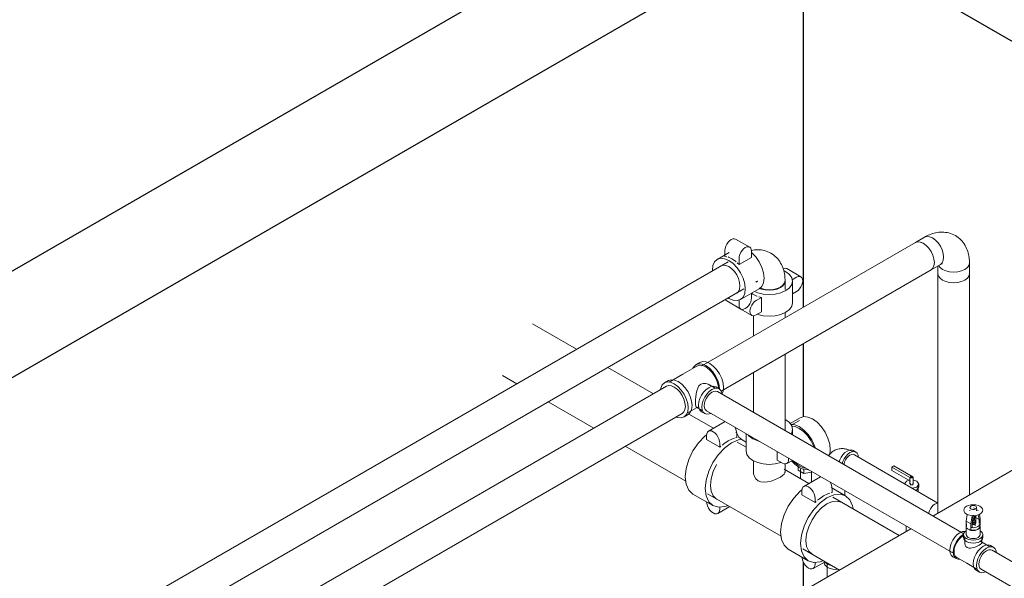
# Model space of a CAD drawing. Header units: centimetres. Extents: x -1589 to 108054, y -205274 to 31709.
# Tile 263 of 281: x 25207 to 25395, y 27692 to 27799. Entities that reach past the tile are written whole.
import ezdxf

# ---------------------------------------------------------------- set-up
doc = ezdxf.new("R2010")
doc.units = ezdxf.units.CM
doc.header["$LTSCALE"] = 0.01
doc.header["$MEASUREMENT"] = 0
for name, color, linetype, lineweight in [('A-GENM', 7, 'Continuous', 18), ('A-WALL', 7, 'Continuous', 25), ('F-SPRN', 7, 'Continuous', 18), ('P-PIPE', 7, 'Continuous', 9)]:
    doc.layers.add(name, color=color, linetype=linetype, lineweight=lineweight)

msp = doc.modelspace()

# ---------------------------------------------------------------- linework, layer by layer
at = {"layer": 'A-GENM', "color": 142, "true_color": 0x0080c0}
for p, q in [((25390.16368, 27705.43758), (25389.26566, 27705.95605)), ((25387.88367, 27703.38707), (25388.08083, 27704.69611)), ((25388.59571, 27705.5039), (25388.59571, 27705.38225)), ((25389.01595, 27704.42394), (25388.78169, 27702.86859)), ((25389.01595, 27704.42394), (25388.93166, 27704.4726)), ((25389.0062, 27702.97374), (25389.22852, 27704.44987)), ((25389.56605, 27704.18163), (25390.35324, 27703.72714)), ((25389.70696, 27703.43), (25389.70696, 27704.20771)), ((25389.86571, 27705.38225), (25389.86571, 27705.5039)), ((25390.19291, 27704.61297), (25390.35324, 27703.72714)), ((25390.57774, 27703.88107), (25390.42655, 27704.71647)), ((25390.57774, 27702.67449), (25390.57774, 27703.88107)), ((25387.88367, 27702.15601), (25387.88367, 27703.38707)), ((25387.88367, 27703.38707), (25388.78169, 27702.86859)), ((25387.88367, 27702.15601), (25388.78169, 27701.63754)), ((25387.96071, 27702.88456), (25387.96071, 27702.39305)), ((25388.33268, 27701.87457), (25388.1971, 27701.96708)), ((25388.49291, 27701.7963), (25388.33268, 27701.87457)), ((25388.78169, 27702.86859), (25388.78169, 27701.63754)), ((25389.0062, 27702.23647), (25389.0062, 27702.97374)), ((25389.60112, 27702.51011), (25389.60112, 27702.91152)), ((25390.35324, 27703.72714), (25390.35324, 27703.01418)), ((25390.50071, 27702.39305), (25390.50071, 27702.88456)), ((25390.50071, 27702.63001), (25390.57774, 27702.67449)), ((25388.78169, 27701.63754), (25388.84589, 27701.6746))]:
    msp.add_line(p, q, dxfattribs=at)
at = {"layer": 'A-GENM', "color": 7, "true_color": 0xfcfdfe}
for p, q in [((25389.31341, 27704.4785), (25389.21127, 27704.48245)), ((25389.35397, 27703.69559), (25389.10744, 27703.69559)), ((25389.23006, 27703.6178), (25389.11759, 27703.61482)), ((25389.35305, 27703.11338), (25389.17094, 27703.12258)), ((25389.32002, 27703.61593), (25389.23686, 27703.61779))]:
    msp.add_line(p, q, dxfattribs=at)
at = {"layer": 'A-GENM', "color": 7, "true_color": 0xe6f2f8}
for p, q in [((25389.50251, 27704.43349), (25389.35397, 27704.47331)), ((25389.42918, 27704.38943), (25389.4157, 27704.46394)), ((25389.45521, 27704.24562), (25389.4429, 27704.31362)), ((25389.45521, 27704.03402), (25389.45521, 27704.24562)), ((25389.45521, 27704.24562), (25389.49114, 27704.22488)), ((25389.45521, 27703.53266), (25389.45521, 27704.01328)), ((25389.10836, 27703.11338), (25389.01158, 27703.08395)), ((25389.45687, 27703.60602), (25389.34382, 27703.61482)), ((25389.49263, 27703.06274), (25389.35305, 27703.11338)), ((25389.56747, 27703.62443), (25389.35397, 27703.69559)), ((25389.58665, 27702.97071), (25389.49263, 27703.06274))]:
    msp.add_line(p, q, dxfattribs=at)
at = {"layer": 'A-GENM', "color": 142, "true_color": 0x0080c0}
for points in [[(25387.93979, 27704.75859, 0), (25387.64967, 27704.97689, 0), (25387.46729, 27705.2311, 0), (25387.40508, 27705.5039, 0), (25387.46729, 27705.7767, 0), (25387.64967, 27706.03091, 0), (25387.93979, 27706.24921, 0)], [(25387.93979, 27706.24921, 0), (25388.31789, 27706.41671, 0), (25388.7582, 27706.52201, 0), (25389.23071, 27706.55792, 0), (25389.70321, 27706.52201, 0), (25390.14352, 27706.41671, 0), (25390.52162, 27706.24921, 0)], [(25388.78169, 27706.28161, 0), (25388.68078, 27706.20568, 0), (25388.61734, 27706.11726, 0), (25388.59571, 27706.02237, 0), (25388.61734, 27705.92749, 0), (25388.68078, 27705.83907, 0), (25388.78169, 27705.76314, 0)], [(25389.67972, 27706.28161, 0), (25389.54821, 27706.33987, 0), (25389.39506, 27706.3765, 0), (25389.23071, 27706.38899, 0), (25389.06636, 27706.3765, 0), (25388.91321, 27706.33987, 0), (25388.78169, 27706.28161, 0)], [(25388.78169, 27705.76314, 0), (25388.91321, 27705.70487, 0), (25389.06636, 27705.66825, 0), (25389.23071, 27705.65576, 0), (25389.39506, 27705.66825, 0), (25389.54821, 27705.70487, 0), (25389.67972, 27705.76314, 0)], [(25389.67972, 27705.76314, 0), (25389.78063, 27705.83907, 0), (25389.84407, 27705.92749, 0), (25389.86571, 27706.02237, 0), (25389.84407, 27706.11726, 0), (25389.78063, 27706.20568, 0), (25389.67972, 27706.28161, 0)], [(25390.52162, 27706.24921, 0), (25390.81174, 27706.03091, 0), (25390.99412, 27705.7767, 0), (25391.05633, 27705.5039, 0), (25390.99412, 27705.2311, 0), (25390.81174, 27704.97689, 0), (25390.52162, 27704.75859, 0)], [(25390.52162, 27704.75859, 0), (25390.14352, 27704.59109, 0), (25389.70321, 27704.48579, 0), (25389.23071, 27704.44987, 0), (25388.7582, 27704.48579, 0), (25388.31789, 27704.59109, 0), (25387.93979, 27704.75859, 0)], [(25389.15556, 27703.93619, 0), (25389.56747, 27704.01328, 0), (25389.56747, 27704.40214, 0)], [(25389.70645, 27704.19505, 0), (25389.70841, 27704.23845, 0), (25389.70736, 27704.28193, 0), (25389.70334, 27704.32496, 0), (25389.69648, 27704.36703, 0), (25389.687, 27704.40769, 0), (25389.67519, 27704.44655, 0), (25389.66137, 27704.4833, 0)], [(25388.90201, 27702.17631, 0), (25389.23071, 27702.15133, 0), (25389.55941, 27702.17631, 0), (25389.86571, 27702.24956, 0), (25390.12873, 27702.36609, 0)], [(25390.12873, 27701.87457, 0), (25389.86571, 27701.75805, 0), (25389.55941, 27701.6848, 0), (25389.23071, 27701.65981, 0), (25388.90201, 27701.6848, 0)], [(25388.99975, 27702.74432, 0), (25389.49263, 27702.7603, 0), (25389.60112, 27702.91152, 0)], [(25389.03147, 27703.18025, 0), (25389.56747, 27703.23557, 0), (25389.56747, 27703.62443, 0)], [(25389.70088, 27703.47379, 0), (25389.71236, 27703.42667, 0), (25389.72085, 27703.37776, 0), (25389.72606, 27703.3276, 0), (25389.72782, 27703.27681, 0), (25389.72605, 27703.22601, 0), (25389.72084, 27703.17586, 0), (25389.71234, 27703.12695, 0), (25389.70085, 27703.07983, 0), (25389.68671, 27703.03495, 0), (25389.67033, 27702.99265, 0), (25389.65216, 27702.95317, 0), (25389.63261, 27702.91667, 0), (25389.61211, 27702.88319, 0), (25389.59103, 27702.85269, 0), (25389.5697, 27702.82511, 0), (25389.56418, 27702.81842, 0)], [(25390.12873, 27702.36609, 0), (25390.33056, 27702.51794, 0), (25390.45743, 27702.69479, 0), (25390.50071, 27702.88456, 0), (25390.45743, 27703.07434, 0)], [(25390.50071, 27702.39305, 0), (25390.45743, 27702.20327, 0), (25390.33056, 27702.02643, 0), (25390.12873, 27701.87457, 0)]]:
    msp.add_polyline3d(points, dxfattribs=at)
at = {"layer": 'A-WALL'}
for p, q in [((25046.91934, 27659.88975), (25347.51141, 27833.43667)), ((25356.7038, 27818.33148), (25064.59701, 27649.68355)), ((25356.7038, 27744.36871), (25356.7038, 27818.33148)), ((25658.56182, 27644.05367), (25356.7038, 27818.33148)), ((25356.7038, 27723.40286), (25356.7038, 27737.40587)), ((25356.7038, 27690.06853), (25356.7038, 27695.5869))]:
    msp.add_line(p, q, dxfattribs=at)
at = {"layer": 'F-SPRN', "color": 7, "true_color": 0xe6f2f8}
msp.add_line((25389.23071, 27702.92448), (25389.23071, 27704.44987), dxfattribs=at)
at = {"layer": 'F-SPRN', "color": 142, "true_color": 0x0080c0}
for p, q in [((25387.89721, 27702.39305), (25387.89721, 27700.83762)), ((25390.56421, 27700.83762), (25390.56421, 27702.39305))]:
    msp.add_line(p, q, dxfattribs=at)
for points in [[(25388.02143, 27702.06872, 0), (25388.07586, 27702.0081, 0), (25388.28778, 27701.84865, 0)], [(25390.17363, 27701.84865, 0), (25390.38555, 27702.0081, 0), (25390.51877, 27702.19378, 0), (25390.56421, 27702.39305, 0), (25390.51877, 27702.59231, 0)], [(25388.28778, 27700.29322, 0), (25388.07586, 27700.45267, 0), (25387.94264, 27700.63836, 0), (25387.89721, 27700.83762, 0)], [(25388.28778, 27701.84865, 0), (25388.56396, 27701.7263, 0), (25388.66895, 27701.69487, 0)], [(25390.17363, 27700.29322, 0), (25389.89746, 27700.17087, 0), (25389.57584, 27700.09396, 0), (25389.23071, 27700.06773, 0), (25388.88557, 27700.09396, 0), (25388.56396, 27700.17087, 0), (25388.28778, 27700.29322, 0)], [(25388.82457, 27701.65976, 0), (25388.88557, 27701.64938, 0), (25389.23071, 27701.62315, 0), (25389.57584, 27701.64938, 0), (25389.89746, 27701.7263, 0), (25390.17363, 27701.84865, 0)], [(25390.56421, 27700.83762, 0), (25390.51877, 27700.63836, 0), (25390.38555, 27700.45267, 0), (25390.17363, 27700.29322, 0)]]:
    msp.add_polyline3d(points, dxfattribs=at)
at = {"layer": 'P-PIPE', "color": 142, "true_color": 0x0080c0}
for p, q in [((25378.1471, 27756.74901), (25337.27069, 27733.14901)), ((25379.92456, 27757.77667), (25378.14647, 27756.75009)), ((25378.58863, 27756.8853), (25379.10258, 27756.83443)), ((25379.10281, 27756.83437), (25379.6546, 27756.59968)), ((25380.72056, 27755.65444), (25381.16188, 27755.00868)), ((25381.1621, 27755.0083), (25381.50087, 27754.30292)), ((25381.5009, 27754.30285), (25381.71388, 27753.58616)), ((25381.78652, 27752.90651), (25381.71388, 27752.31187)), ((25381.71393, 27753.58592), (25381.78652, 27752.90707)), ((25388.50801, 27750.76785), (25388.50801, 27752.82102)), ((25340.94506, 27728.30756), (25381.1621, 27751.52688)), ((25381.16272, 27751.52579), (25382.94081, 27752.55238)), ((25381.71365, 27752.31101), (25381.5009, 27751.84111)), ((25382.47551, 27752.28373), (25382.47551, 27750.76785)), ((25382.57821, 27750.31732), (25382.47551, 27750.76785)), ((25382.47676, 27750.76785), (25382.47676, 27704.94856)), ((25382.87928, 27749.89747), (25382.57829, 27750.31714)), ((25383.35895, 27749.53647), (25382.87961, 27749.89714)), ((25388.10391, 27749.89714), (25387.62457, 27749.53647)), ((25388.40524, 27750.31714), (25388.10425, 27749.89747)), ((25388.50801, 27750.76785), (25388.40532, 27750.31732)), ((25388.50676, 27708.42998), (25388.50676, 27750.76785)), ((25336.29459, 27733.09237), (25333.65708, 27731.5696)), ((25336.89569, 27733.79853), (25336.13909, 27733.3617)), ((25330.86407, 27730.31617), (25330.10747, 27729.87934)), ((25333.65708, 27731.5696), (25331.01957, 27730.04683)), ((25330.48247, 27729.22982), (25190.19248, 27648.23336)), ((25339.82627, 27728.875), (25338.72775, 27729.50923)), ((25340.56996, 27728.74239), (25339.95477, 27729.09756)), ((25387.4119, 27700.97441), (25340.25656, 27728.19956)), ((25334.47357, 27724.06433), (25336.69051, 27725.34428)), ((25336.24975, 27725.21721), (25337.34827, 27724.58297)), ((25338.14836, 27724.54805), (25385.63102, 27697.13392)), ((25193.86685, 27643.39191), (25333.49747, 27724.00769)), ((25333.87247, 27723.35817), (25334.62907, 27723.795)), ((25337.21977, 27724.3604), (25337.83496, 27724.00523)), ((25356.0723, 27723.20793), (25354.15473, 27722.10082)), ((25355.98946, 27722.69822), (25354.38904, 27721.77422)), ((25366.7612, 27716.63305), (25366.21673, 27716.9474)), ((25382.48334, 27706.8862), (25366.47123, 27716.1308)), ((25355.69378, 27713.83203), (25355.69378, 27713.1912)), ((25356.79605, 27712.5548), (25355.69378, 27713.1912)), ((25356.14951, 27713.42413), (25356.14951, 27711.57168)), ((25356.79605, 27713.29577), (25356.79605, 27712.5548)), ((25373.64344, 27713.76502), (25374.04917, 27713.99927)), ((25377.23554, 27711.69112), (25373.64344, 27713.76502)), ((25373.64344, 27713.76502), (25373.64344, 27713.11693)), ((25374.04917, 27713.99927), (25377.64127, 27711.92537)), ((25358.30178, 27712.78774), (25356.79605, 27712.5548)), ((25358.24951, 27710.91174), (25358.24951, 27712.94265)), ((25358.30178, 27712.91247), (25358.30178, 27712.78774)), ((25358.34744, 27712.88611), (25358.30178, 27712.78774)), ((25373.64344, 27713.11693), (25377.2139, 27711.05552)), ((25377.12091, 27711.80824), (25377.12091, 27710.51206)), ((25377.64127, 27711.92537), (25377.23554, 27711.69112)), ((25377.75591, 27710.51206), (25377.75591, 27711.80824)), ((25376.05815, 27710.5732), (25376.45906, 27711.07748)), ((25376.45906, 27711.07748), (25376.96592, 27711.25717)), ((25378.41775, 27709.94663), (25377.54431, 27709.71516)), ((25377.66291, 27710.64168), (25377.66291, 27710.38244)), ((25378.41775, 27709.42816), (25378.21377, 27709.331)), ((25378.82341, 27710.51206), (25378.41775, 27709.94663)), ((25378.82341, 27709.99358), (25378.41775, 27709.42816)), ((25378.66466, 27709.09092), (25378.66466, 27709.99358)), ((25378.82341, 27709.99358), (25378.82341, 27710.51206)), ((25364.61925, 27708.32793), (25364.61925, 27709.26508)), ((25387.35075, 27700.86579), (25387.3003, 27700.83762)), ((25387.3498, 27700.65555), (25387.3003, 27700.62778)), ((25387.38071, 27700.83762), (25387.38071, 27700.27424)), ((25387.59071, 27700.27424), (25387.59071, 27699.27798)), ((25390.87071, 27699.27798), (25390.87071, 27700.27424)), ((25391.08071, 27700.27424), (25391.08071, 27700.83762)), ((25392.40011, 27698.52148), (25390.46971, 27699.636)), ((25393.14379, 27698.38887), (25392.52861, 27698.74405)), ((25385.31762, 27696.5911), (25385.9328, 27696.23592)), ((25386.0613, 27696.45849), (25387.99171, 27695.34397)), ((25599.54393, 27578.49993), (25392.83039, 27697.84605)), ((25360.6995, 27695.55215), (25360.6995, 27695.48214)), ((25360.77112, 27695.157), (25360.6995, 27695.48214)), ((25361.27915, 27695.41483), (25361.27915, 27692.71011)), ((25387.99171, 27695.34397), (25389.92211, 27694.22946)), ((25389.79361, 27694.00689), (25390.40879, 27693.65171)), ((25390.72219, 27694.19454), (25597.76306, 27574.65944))]:
    msp.add_line(p, q, dxfattribs=at)
at = {"layer": 'P-PIPE', "color": 1, "true_color": 0xff0000}
for p, q in [((25346.43529, 27755.851), (25343.74121, 27757.40642)), ((25342.50757, 27754.83832), (25340.22303, 27753.51934)), ((25341.69718, 27754.07235), (25341.69718, 27755.24865)), ((25346.78599, 27753.89952), (25346.78599, 27755.07583)), ((25342.3217, 27753.07978), (25109.405, 27618.60527)), ((25341.69718, 27754.07235), (25342.05138, 27754.03204)), ((25344.03705, 27752.88562), (25344.39125, 27752.51692)), ((25344.39125, 27752.51692), (25346.78599, 27753.89952)), ((25344.39125, 27753.69323), (25344.39125, 27752.51692)), ((25340.93741, 27752.28201), (25341.37913, 27752.41836)), ((25353.3296, 27751.16307), (25352.94848, 27751.35876)), ((25356.23873, 27750.19098), (25353.54466, 27751.7464)), ((25344.2926, 27749.83483), (25344.50547, 27749.1188)), ((25344.50567, 27749.11785), (25344.57834, 27748.43938)), ((25353.20276, 27747.75036), (25353.20276, 27749.4521)), ((25355.39207, 27750.10711), (25354.56711, 27749.63082)), ((25354.63151, 27745.2006), (25354.63151, 27749.34841)), ((25112.42, 27613.38314), (25345.3367, 27747.85765)), ((25344.2926, 27747.37208), (25343.95366, 27747.05771)), ((25344.50567, 27747.84303), (25344.29371, 27747.37365)), ((25344.57834, 27748.43848), (25344.50618, 27747.84495)), ((25344.66803, 27745.82038), (25348.26013, 27747.89428)), ((25354.63151, 27746.9028), (25355.39207, 27747.34191)), ((25342.04788, 27745.56262), (25344.74195, 27744.0072)), ((25342.36713, 27746.08724), (25342.44553, 27746.04053)), ((25344.39125, 27745.73494), (25344.39125, 27744.78237)), ((25347.04342, 27746.84244), (25346.76365, 27747.0201)), ((25346.78599, 27746.16497), (25346.78599, 27747.04318)), ((25348.69374, 27746.23983), (25347.67503, 27745.65168)), ((25348.69374, 27746.23983), (25348.19734, 27746.36223)), ((25348.69374, 27743.47463), (25348.69374, 27746.23983)), ((25344.74195, 27744.0072), (25346.82837, 27742.80261)), ((25347.67503, 27742.88647), (25348.69374, 27743.47463)), ((25347.17151, 27742.73548), (25347.17151, 27738.86525)), ((25353.20151, 27742.34667), (25353.20151, 27743.32919)), ((25313.30145, 27736.31002), (25304.82352, 27741.20476)), ((25353.20151, 27720.72579), (25353.20151, 27735.38383)), ((25328.02359, 27727.81019), (25319.30692, 27732.84277)), ((25299.10852, 27731.30609), (25301.87649, 27729.708)), ((25347.17151, 27731.9024), (25347.17151, 27724.20721)), ((25307.87187, 27726.24656), (25316.59359, 27721.21108)), ((25339.5052, 27721.18128), (25334.76299, 27723.9192)), ((25341.74249, 27722.47298), (25338.53545, 27720.6214)), ((25353.20276, 27720.98315), (25353.17601, 27720.75315)), ((25354.63151, 27719.90018), (25354.63151, 27720.98315)), ((25338.16195, 27719.79584), (25338.16195, 27719.0228)), ((25338.16195, 27719.0228), (25340.71234, 27717.55033)), ((25343.73882, 27719.37232), (25343.94523, 27719.41684)), ((25343.90279, 27720.29944), (25343.76446, 27720.37931)), ((25343.94155, 27720.30108), (25343.94523, 27720.18988)), ((25343.94523, 27720.18988), (25343.94523, 27719.41684)), ((25344.98096, 27718.97665), (25345.74151, 27718.53754)), ((25345.74151, 27720.16414), (25345.74151, 27716.83535)), ((25322.6156, 27717.73427), (25334.18484, 27711.05476)), ((25340.71234, 27717.55033), (25340.71234, 27718.32337)), ((25340.71234, 27717.55033), (25340.91876, 27717.74415)), ((25345.74151, 27717.58074), (25344.06376, 27718.5494)), ((25351.67928, 27716.73597), (25351.67928, 27715.10937)), ((25351.67928, 27715.10937), (25352.69799, 27714.52122)), ((25347.17026, 27714.96449), (25347.17026, 27712.7444)), ((25357.77104, 27710.63549), (25353.0461, 27713.36344)), ((25353.20276, 27712.7444), (25353.20276, 27714.37011)), ((25353.54466, 27714.43735), (25354.60263, 27715.04817)), ((25360.00833, 27711.92719), (25356.80129, 27710.07561)), ((25364.80728, 27708.23023), (25362.0303, 27709.83352)), ((25362.21108, 27709.6441), (25362.21108, 27708.87105)), ((25335.56575, 27708.60039), (25339.39134, 27706.39168)), ((25338.34876, 27708.65073), (25352.45068, 27700.50897)), ((25356.42779, 27709.25005), (25356.42779, 27708.47701)), ((25356.42779, 27708.47701), (25358.97818, 27707.00454)), ((25358.97818, 27707.00454), (25358.97818, 27707.77758)), ((25362.00466, 27708.82653), (25362.21108, 27708.87105)), ((25375.04893, 27700.6601), (25362.3296, 27708.00361)), ((25340.33885, 27704.8885), (25342.60199, 27706.19512)), ((25340.71234, 27705.71405), (25340.71234, 27706.09559)), ((25358.97818, 27707.00454), (25359.1846, 27707.19837)), ((25363.25279, 27707.24575), (25364.08973, 27706.9874)), ((25356.6146, 27698.10494), (25363.61893, 27694.06098)), ((25353.83159, 27698.0546), (25357.65718, 27695.84589)), ((25358.37473, 27697.08873), (25357.73252, 27697.68437)), ((25358.60469, 27694.34271), (25360.87018, 27695.65069)), ((25358.97818, 27695.16826), (25358.97818, 27695.5498))]:
    msp.add_line(p, q, dxfattribs=at)
at = {"layer": 'P-PIPE', "color": 5, "true_color": 0x0000ff}
for p, q in [((25401.22385, 27715.77219), (25381.50262, 27704.38614)), ((25377.28622, 27701.9518), (25352.48761, 27687.63431))]:
    msp.add_line(p, q, dxfattribs=at)
at = {"layer": 'P-PIPE', "color": 15, "true_color": 0x8c4646}
msp.add_line((25376.37161, 27702.47985), (25376.37161, 27701.42374), dxfattribs=at)
at = {"layer": 'P-PIPE', "color": 142, "true_color": 0x0080c0}
for points in [[(25385.81101, 27758.06099, 0), (25385.50969, 27758.22132, 0), (25385.19885, 27758.36012, 0), (25384.8809, 27758.47676, 0), (25384.55822, 27758.57106, 0), (25384.23307, 27758.64322, 0), (25383.90751, 27758.69383, 0), (25383.58331, 27758.72373, 0), (25383.26194, 27758.73398, 0), (25382.94457, 27758.72575, 0), (25382.63205, 27758.70024, 0), (25382.32503, 27758.65865, 0), (25382.02388, 27758.60215, 0), (25381.72883, 27758.53181, 0), (25381.43998, 27758.44861, 0), (25381.1573, 27758.35344, 0), (25380.88072, 27758.2471, 0), (25380.61011, 27758.13028, 0), (25380.34532, 27758.00361, 0), (25380.08621, 27757.86763, 0), (25379.92456, 27757.77667, 0)], [(25379.6546, 27756.6007, 0), (25379.10258, 27756.83549, 0), (25378.58819, 27756.88644, 0), (25378.14647, 27756.75009, 0)], [(25381.78741, 27752.90656, 0), (25381.71473, 27753.58593, 0), (25381.50167, 27754.30292, 0), (25381.16272, 27755.00866, 0), (25380.721, 27755.65506, 0), (25380.20661, 27756.19808, 0), (25379.6546, 27756.6007, 0)], [(25379.6546, 27756.59968, 0), (25380.20638, 27756.19723, 0), (25380.72001, 27755.65512, 0)], [(25379.92456, 27757.77667, 0), (25380.36628, 27757.91302, 0), (25380.88068, 27757.86207, 0), (25381.43269, 27757.62728, 0)], [(25381.43269, 27757.62728, 0), (25380.88068, 27757.86207, 0), (25380.36628, 27757.91302, 0), (25379.92456, 27757.77667, 0)], [(25381.43269, 27757.62728, 0), (25381.9847, 27757.22466, 0), (25382.49909, 27756.68165, 0), (25382.94081, 27756.03524, 0), (25383.27976, 27755.3295, 0), (25383.49282, 27754.61251, 0), (25383.5655, 27753.93315, 0)], [(25383.5655, 27753.93315, 0), (25383.49282, 27754.61251, 0), (25383.27976, 27755.3295, 0), (25382.94081, 27756.03524, 0), (25382.49909, 27756.68165, 0), (25381.9847, 27757.22466, 0), (25381.43269, 27757.62728, 0)], [(25385.81101, 27758.06099, 0), (25386.10052, 27757.8802, 0), (25386.37615, 27757.68041, 0), (25386.63614, 27757.46337, 0), (25386.87914, 27757.23107, 0), (25387.10421, 27756.98557, 0), (25387.31082, 27756.72893, 0), (25387.49882, 27756.46311, 0), (25387.66838, 27756.18993, 0), (25387.81993, 27755.91095, 0), (25387.9541, 27755.62756, 0), (25388.0716, 27755.34087, 0), (25388.17324, 27755.05182, 0), (25388.25985, 27754.76113, 0), (25388.33222, 27754.46937, 0), (25388.39114, 27754.17698, 0), (25388.43734, 27753.88428, 0), (25388.47147, 27753.59152, 0), (25388.49416, 27753.29887, 0), (25388.50596, 27753.00648, 0), (25388.50801, 27752.82102, 0)], [(25381.16272, 27751.52579, 0), (25381.50167, 27751.84016, 0), (25381.71473, 27752.31111, 0), (25381.78741, 27752.90656, 0)], [(25383.5655, 27753.93315, 0), (25383.49282, 27753.3377, 0), (25383.27976, 27752.86674, 0), (25382.94081, 27752.55238, 0)], [(25382.94081, 27752.55238, 0), (25383.27976, 27752.86674, 0), (25383.49282, 27753.3377, 0), (25383.5655, 27753.93315, 0)], [(25387.62457, 27751.58964, 0), (25388.10391, 27751.9503, 0), (25388.40524, 27752.3703, 0), (25388.50801, 27752.82102, 0)], [(25388.50801, 27752.82102, 0), (25388.40524, 27752.3703, 0), (25388.10391, 27751.9503, 0), (25387.62457, 27751.58964, 0)], [(25382.58778, 27752.35035, 0), (25382.87961, 27751.9503, 0), (25383.35895, 27751.58964, 0)], [(25383.35895, 27751.58964, 0), (25382.87961, 27751.9503, 0), (25382.58778, 27752.35035, 0)], [(25383.28902, 27752.70368, 0), (25383.28389, 27752.70271, 0), (25383.26872, 27752.69915, 0), (25383.24388, 27752.69212, 0), (25383.20989, 27752.68086, 0), (25383.16732, 27752.66474, 0), (25383.11681, 27752.64322, 0), (25383.05902, 27752.61591, 0), (25382.99461, 27752.58249, 0), (25382.94081, 27752.55238, 0)], [(25383.35895, 27751.58964, 0), (25383.98364, 27751.31289, 0), (25384.7111, 27751.13892, 0), (25385.49176, 27751.07958, 0), (25386.27243, 27751.13892, 0), (25386.99989, 27751.31289, 0), (25387.62457, 27751.58964, 0)], [(25387.62457, 27751.58964, 0), (25386.99989, 27751.31289, 0), (25386.27243, 27751.13892, 0), (25385.49176, 27751.07958, 0), (25384.7111, 27751.13892, 0), (25383.98364, 27751.31289, 0), (25383.35895, 27751.58964, 0)], [(25382.5795, 27750.31732, 0), (25382.8807, 27749.8975, 0), (25383.35984, 27749.53699, 0)], [(25387.62457, 27749.53647, 0), (25386.99989, 27749.25973, 0), (25386.27243, 27749.08576, 0), (25385.49176, 27749.02642, 0), (25384.7111, 27749.08576, 0), (25383.98364, 27749.25973, 0), (25383.35895, 27749.53647, 0)], [(25383.35984, 27749.53699, 0), (25383.98426, 27749.26035, 0), (25384.71142, 27749.08646, 0), (25385.49176, 27749.02714, 0), (25386.2721, 27749.08646, 0), (25386.99926, 27749.26035, 0), (25387.62369, 27749.53699, 0)], [(25387.62369, 27749.53699, 0), (25388.10283, 27749.8975, 0), (25388.40403, 27750.31732, 0)], [(25336.89569, 27733.79853, 0), (25337.44706, 27733.96873, 0), (25338.08915, 27733.90512, 0), (25338.77819, 27733.61205, 0), (25339.46724, 27733.10948, 0), (25340.10932, 27732.43167, 0), (25340.66069, 27731.6248, 0), (25341.08378, 27730.74387, 0), (25341.34974, 27729.8489, 0), (25341.44045, 27729.00089, 0)], [(25340.68276, 27728.64274, 0), (25340.59313, 27729.41207, 0), (25340.32717, 27730.30704, 0), (25339.90409, 27731.18798, 0), (25339.35272, 27731.99484, 0), (25338.71063, 27732.67266, 0), (25338.02159, 27733.17522, 0), (25337.33255, 27733.4683, 0), (25336.69046, 27733.5319, 0), (25336.13909, 27733.3617, 0), (25335.71601, 27732.9693, 0), (25335.56608, 27732.7057, 0)], [(25340.46195, 27728.80601, 0), (25340.38072, 27729.46899, 0), (25340.13672, 27730.29003, 0), (25339.74859, 27731.0982, 0), (25339.24276, 27731.83842, 0), (25338.65372, 27732.46024, 0), (25338.02159, 27732.92129, 0), (25337.38946, 27733.19016, 0), (25336.80042, 27733.24851, 0), (25336.29459, 27733.09237, 0)], [(25330.86407, 27730.31617, 0), (25331.41544, 27730.48637, 0), (25332.05753, 27730.42276, 0), (25332.74657, 27730.12969, 0), (25333.43562, 27729.62713, 0), (25334.0777, 27728.94931, 0), (25334.62907, 27728.14244, 0), (25335.05215, 27727.26151, 0), (25335.31812, 27726.36654, 0), (25335.40883, 27725.51853, 0)], [(25334.65223, 27725.0817, 0), (25334.56151, 27725.92971, 0), (25334.29555, 27726.82468, 0), (25333.87247, 27727.70562, 0), (25333.3211, 27728.51249, 0), (25332.67901, 27729.1903, 0), (25331.98997, 27729.69287, 0), (25331.30093, 27729.98594, 0), (25330.65884, 27730.04954, 0), (25330.10747, 27729.87934, 0), (25329.68439, 27729.48694, 0), (25329.41843, 27728.89908, 0), (25329.35999, 27728.6128, 0)], [(25330.48247, 27729.22982, 0), (25330.924, 27729.36612, 0), (25331.43819, 27729.31519, 0), (25331.98997, 27729.08049, 0)], [(25331.98997, 27729.08049, 0), (25332.54175, 27728.67804, 0), (25333.05593, 27728.13525, 0), (25333.49747, 27727.48911, 0), (25333.83627, 27726.78366, 0), (25334.04925, 27726.06697, 0), (25334.1219, 27725.38789, 0)], [(25336.07422, 27726.15662, 0), (25336.08786, 27726.67136, 0), (25336.12944, 27727.23632, 0), (25336.20207, 27727.8102, 0), (25336.31378, 27728.36295, 0), (25336.48075, 27728.87095, 0), (25336.72943, 27729.30504, 0), (25337.0855, 27729.61931, 0)], [(25336.65334, 27725.61243, 0), (25336.71923, 27726.22844, 0), (25336.91244, 27726.87857, 0), (25337.21977, 27727.51851, 0), (25337.62031, 27728.10464, 0), (25338.08673, 27728.59702, 0), (25338.58727, 27728.9621, 0), (25339.08781, 27729.175, 0), (25339.55424, 27729.2212, 0), (25339.95477, 27729.09756, 0)], [(25337.0855, 27729.61931, 0), (25337.53655, 27729.7707, 0), (25338.02462, 27729.76165, 0), (25338.49855, 27729.62357, 0), (25338.89081, 27729.40464, 0)], [(25341.12542, 27727.71875, 0), (25341.0705, 27728.0303, 0), (25340.8773, 27728.45734, 0), (25340.56996, 27728.74239, 0), (25340.16943, 27728.86602, 0), (25339.703, 27728.81982, 0), (25339.20246, 27728.60693, 0), (25338.70192, 27728.24185, 0), (25338.23549, 27727.74947, 0), (25337.83496, 27727.16333, 0), (25337.52762, 27726.5234, 0), (25337.33442, 27725.87327, 0), (25337.26852, 27725.25725, 0)], [(25339.20246, 27728.09515, 0), (25339.58828, 27728.25925, 0), (25339.94782, 27728.29487, 0), (25340.25656, 27728.19956, 0)], [(25341.44045, 27729.00089, 0), (25341.34974, 27728.25762, 0), (25341.11454, 27727.71531, 0)], [(25337.71173, 27725.51314, 0), (25337.76253, 27725.98798, 0), (25337.91145, 27726.48912, 0), (25338.14836, 27726.98239, 0), (25338.4571, 27727.4342, 0), (25338.81663, 27727.81374, 0), (25339.20246, 27728.09515, 0)], [(25332.3986, 27723.34547, 0), (25332.67901, 27723.25158, 0), (25333.3211, 27723.18797, 0), (25333.87247, 27723.35817, 0), (25334.29555, 27723.75057, 0), (25334.56151, 27724.33844, 0), (25334.65223, 27725.0817, 0)], [(25334.1219, 27725.38789, 0), (25334.04925, 27724.79269, 0), (25333.83627, 27724.32193, 0), (25333.49747, 27724.00769, 0)], [(25335.40883, 27725.51853, 0), (25335.31812, 27724.77526, 0), (25335.05215, 27724.1874, 0), (25334.62907, 27723.795, 0)], [(25336.24962, 27725.21697, 0), (25336.20192, 27725.26027, 0), (25336.12935, 27725.43619, 0), (25336.08782, 27725.73628, 0), (25336.07422, 27726.15662, 0)], [(25337.21977, 27724.3604, 0), (25336.91244, 27724.64546, 0), (25336.71923, 27725.0725, 0), (25336.65334, 27725.61243, 0)], [(25337.26852, 27725.25725, 0), (25337.33442, 27724.71732, 0), (25337.52762, 27724.29028, 0), (25337.83496, 27724.00523, 0), (25338.23549, 27723.88159, 0), (25338.70192, 27723.9278, 0), (25339.00013, 27724.03636, 0)], [(25338.14836, 27724.54805, 0), (25337.91145, 27724.76778, 0), (25337.76253, 27725.09695, 0), (25337.71173, 27725.51314, 0)], [(25356.0723, 27723.20793, 0), (25356.77525, 27723.42492, 0), (25357.59384, 27723.34383, 0), (25358.4723, 27722.97019, 0)], [(25358.4723, 27722.97019, 0), (25359.35076, 27722.32947, 0), (25360.16936, 27721.46533, 0), (25360.8723, 27720.43665, 0), (25361.41169, 27719.31355, 0), (25361.75076, 27718.17255, 0), (25361.86642, 27717.09142, 0), (25361.7557, 27716.1625, 0)], [(25355.92672, 27721.5005, 0), (25355.04826, 27721.87414, 0), (25354.25932, 27721.95763, 0)], [(25354.48903, 27721.59725, 0), (25355.12146, 27721.5164, 0), (25355.92672, 27721.1739, 0)], [(25355.92672, 27721.1739, 0), (25355.12146, 27721.5164, 0), (25354.48903, 27721.59725, 0)], [(25359.03087, 27717.37317, 0), (25358.86611, 27717.84385, 0), (25358.32672, 27718.96696, 0), (25357.62377, 27719.99563, 0), (25356.80518, 27720.85978, 0), (25355.92672, 27721.5005, 0)], [(25355.92672, 27721.1739, 0), (25356.73197, 27720.58657, 0), (25357.48235, 27719.79444, 0), (25358.12672, 27718.85149, 0), (25358.62116, 27717.82197, 0), (25358.72014, 27717.54991, 0)], [(25358.72014, 27717.54991, 0), (25358.62116, 27717.82197, 0), (25358.12672, 27718.85149, 0), (25357.48235, 27719.79444, 0), (25356.73197, 27720.58657, 0), (25355.92672, 27721.1739, 0)], [(25362.57173, 27716.88963, 0), (25362.75631, 27716.98784, 0), (25362.94662, 27717.07282, 0), (25363.14109, 27717.14416, 0), (25363.33815, 27717.20175, 0), (25363.53632, 27717.24574, 0), (25363.73428, 27717.27651, 0), (25363.93086, 27717.29465, 0), (25364.12513, 27717.30085, 0), (25364.31632, 27717.29589, 0), (25364.50391, 27717.28058, 0), (25364.6875, 27717.25572, 0), (25364.86687, 27717.22207, 0), (25365.0419, 27717.18034, 0), (25365.21257, 27717.13118, 0), (25365.37892, 27717.07518, 0), (25365.54104, 27717.01285, 0), (25365.69906, 27716.94464, 0), (25365.8531, 27716.87095, 0), (25366.00329, 27716.79213, 0), (25366.09673, 27716.73955, 0)], [(25365.09173, 27716.83596, 0), (25365.50351, 27717.0111, 0), (25365.88723, 27717.04911, 0), (25366.21673, 27716.9474, 0)], [(25362.57173, 27716.88963, 0), (25362.39439, 27716.77888, 0), (25362.22564, 27716.65656, 0), (25362.06662, 27716.52382, 0), (25361.91822, 27716.38195, 0), (25361.78104, 27716.23232, 0), (25361.65541, 27716.07627, 0), (25361.54141, 27715.91509, 0)], [(25363.5861, 27714.72284, 0), (25363.71389, 27715.12191, 0), (25363.96673, 27715.64836, 0), (25364.29624, 27716.13055, 0), (25364.67995, 27716.53562, 0), (25365.09173, 27716.83596, 0)], [(25365.6362, 27716.52161, 0), (25365.22443, 27716.22127, 0), (25364.84071, 27715.8162, 0), (25364.5112, 27715.33401, 0), (25364.25837, 27714.80756, 0), (25364.13057, 27714.40849, 0)], [(25364.46849, 27714.21272, 0), (25364.49554, 27714.37885, 0), (25364.61351, 27714.77584, 0), (25364.80118, 27715.16659, 0), (25365.04575, 27715.5245, 0), (25365.33056, 27715.82516, 0), (25365.6362, 27716.04808, 0)], [(25367.22465, 27715.70378, 0), (25367.17298, 27716.04723, 0), (25367.01404, 27716.39855, 0), (25366.7612, 27716.63305, 0), (25366.4317, 27716.73476, 0), (25366.04798, 27716.69675, 0), (25365.6362, 27716.52161, 0)], [(25365.6362, 27716.04808, 0), (25365.94185, 27716.17808, 0), (25366.22666, 27716.20629, 0), (25366.47123, 27716.1308, 0)], [(25354.42476, 27714.93418, 0), (25355.04826, 27714.30286, 0), (25355.92672, 27713.66213, 0)], [(25355.92672, 27713.98873, 0), (25355.12146, 27714.57606, 0), (25354.75075, 27714.93461, 0)], [(25354.75075, 27714.93461, 0), (25355.12146, 27714.57606, 0), (25355.92672, 27713.98873, 0)], [(25357.10269, 27713.57672, 0), (25356.73197, 27713.64623, 0), (25355.92672, 27713.98873, 0)], [(25355.92672, 27713.98873, 0), (25356.73197, 27713.64623, 0), (25357.10269, 27713.57672, 0)], [(25355.92672, 27713.66213, 0), (25356.80518, 27713.2885, 0), (25357.62377, 27713.20741, 0), (25357.74075, 27713.22167, 0)], [(25377.66291, 27711.67863, 0), (25377.2139, 27711.67863, 0), (25377.2139, 27711.93786, 0)], [(25377.2139, 27711.93786, 0), (25377.66291, 27711.93786, 0), (25377.66291, 27711.67863, 0)], [(25377.67453, 27711.2966, 0), (25378.41775, 27711.07748, 0), (25378.82341, 27710.51206, 0)], [(25377.66291, 27710.38244, 0), (25377.2139, 27710.38244, 0), (25377.2139, 27710.64168, 0)], [(25380.72254, 27704.82714, 0), (25380.74878, 27704.98641, 0), (25380.86781, 27705.38694, 0), (25381.05716, 27705.7812, 0), (25381.30392, 27706.14231, 0), (25381.59128, 27706.44566, 0), (25381.89966, 27706.67058, 0)], [(25381.89966, 27706.67058, 0), (25382.20804, 27706.80174, 0), (25382.48402, 27706.83112, 0)], [(25385.31762, 27696.5911, 0), (25385.01028, 27696.87615, 0), (25384.81708, 27697.30319, 0), (25384.75118, 27697.84312, 0), (25384.81708, 27698.45914, 0), (25385.01028, 27699.10927, 0), (25385.31762, 27699.74921, 0), (25385.71815, 27700.33534, 0), (25386.18458, 27700.82772, 0), (25386.68512, 27701.1928, 0)], [(25387.3003, 27700.83762, 0), (25386.79976, 27700.47254, 0), (25386.33334, 27699.98016, 0), (25385.9328, 27699.39403, 0), (25385.62547, 27698.75409, 0), (25385.43226, 27698.10396, 0), (25385.36637, 27697.48794, 0), (25385.43226, 27696.94802, 0), (25385.62547, 27696.52098, 0), (25385.9328, 27696.23592, 0), (25386.33334, 27696.11229, 0), (25386.60948, 27696.12011, 0)], [(25387.3003, 27700.62778, 0), (25386.8468, 27700.29701, 0), (25386.4242, 27699.85089, 0), (25386.0613, 27699.31984, 0), (25385.78285, 27698.74004, 0), (25385.6078, 27698.151, 0), (25385.54809, 27697.59286, 0), (25385.6078, 27697.10367, 0), (25385.78285, 27696.71676, 0), (25386.0613, 27696.45849, 0)], [(25386.68512, 27701.1928, 0), (25387.18566, 27701.40569, 0), (25387.65209, 27701.4519, 0), (25387.7154, 27701.44429, 0)], [(25387.8929, 27701.57524, 0), (25387.62856, 27701.37167, 0), (25387.44374, 27701.11407, 0), (25387.38071, 27700.83762, 0), (25387.44374, 27700.56118, 0), (25387.62856, 27700.30357, 0), (25387.92256, 27700.08236, 0), (25388.30571, 27699.91262, 0), (25388.75189, 27699.80592, 0), (25389.23071, 27699.76952, 0), (25389.70952, 27699.80592, 0), (25390.15571, 27699.91262, 0), (25390.53885, 27700.08236, 0)], [(25390.53885, 27699.51898, 0), (25390.15571, 27699.34924, 0), (25389.70952, 27699.24254, 0), (25389.23071, 27699.20614, 0), (25388.75189, 27699.24254, 0), (25388.30571, 27699.34924, 0), (25387.92256, 27699.51898, 0), (25387.62856, 27699.74019, 0), (25387.44374, 27699.99779, 0), (25387.38071, 27700.27424, 0)], [(25390.53885, 27700.08236, 0), (25390.83285, 27700.30357, 0), (25391.01767, 27700.56118, 0), (25391.08071, 27700.83762, 0), (25391.01767, 27701.11407, 0), (25390.83285, 27701.37167, 0), (25390.56779, 27701.57578, 0)], [(25391.08071, 27700.27424, 0), (25391.01767, 27699.99779, 0), (25390.83285, 27699.74019, 0), (25390.53885, 27699.51898, 0)], [(25388.07105, 27698.33723, 0), (25387.83624, 27698.5391, 0), (25387.67914, 27698.81039, 0), (25387.60087, 27699.1165, 0), (25387.59704, 27699.40481, 0)], [(25390.39036, 27698.84374, 0), (25390.09324, 27698.68446, 0), (25389.75721, 27698.52775, 0), (25389.40381, 27698.38834, 0), (25389.0478, 27698.28063, 0), (25388.69882, 27698.22128, 0), (25388.36705, 27698.23245, 0), (25388.07105, 27698.33723, 0)], [(25389.79361, 27694.00689, 0), (25389.48627, 27694.29194, 0), (25389.29307, 27694.71898, 0), (25389.22717, 27695.25891, 0), (25389.29307, 27695.87493, 0), (25389.48627, 27696.52506, 0), (25389.79361, 27697.16499, 0), (25390.19414, 27697.75113, 0), (25390.66057, 27698.24351, 0), (25391.16111, 27698.60859, 0)], [(25391.77629, 27698.25341, 0), (25391.27575, 27697.88833, 0), (25390.80932, 27697.39595, 0), (25390.40879, 27696.80982, 0), (25390.10145, 27696.16988, 0), (25389.90825, 27695.51975, 0), (25389.84235, 27694.90373, 0), (25389.90825, 27694.36381, 0), (25390.10145, 27693.93676, 0), (25390.40879, 27693.65171, 0), (25390.80932, 27693.52808, 0), (25391.27575, 27693.57428, 0), (25391.57151, 27693.6818, 0)], [(25390.86054, 27699.32701, 0), (25390.86148, 27699.2298, 0), (25390.7837, 27699.12031, 0), (25390.6253, 27698.99161, 0), (25390.39036, 27698.84374, 0)], [(25391.16111, 27698.60859, 0), (25391.66165, 27698.82148, 0), (25392.12808, 27698.86768, 0), (25392.52861, 27698.74405, 0)], [(25393.69945, 27697.36386, 0), (25393.64433, 27697.67678, 0), (25393.45113, 27698.10382, 0), (25393.14379, 27698.38887, 0), (25392.74326, 27698.51251, 0), (25392.27683, 27698.46631, 0), (25391.77629, 27698.25341, 0)], [(25390.28557, 27695.15962, 0), (25390.33636, 27695.63446, 0), (25390.48529, 27696.1356, 0), (25390.72219, 27696.62888, 0), (25391.03093, 27697.08068, 0), (25391.39046, 27697.46022, 0), (25391.77629, 27697.74163, 0)], [(25391.77629, 27697.74163, 0), (25392.16212, 27697.90573, 0), (25392.52165, 27697.94135, 0), (25392.83039, 27697.84605, 0)], [(25363.36363, 27694.20539, 0), (25362.9495, 27694.1831, 0), (25362.36715, 27694.22737, 0), (25361.8245, 27694.35714, 0), (25361.35851, 27694.56358, 0), (25361.00094, 27694.83262, 0), (25360.77616, 27695.14592, 0)], [(25360.84951, 27695.64482, 0), (25361.00094, 27695.46132, 0), (25361.35851, 27695.19228, 0), (25361.8245, 27694.98584, 0), (25362.15735, 27694.89511, 0)], [(25390.72219, 27694.19454, 0), (25390.48529, 27694.41426, 0), (25390.33636, 27694.74343, 0), (25390.28557, 27695.15962, 0)]]:
    msp.add_polyline3d(points, dxfattribs=at)
at = {"layer": 'P-PIPE', "color": 1, "true_color": 0xff0000}
for points in [[(25341.69718, 27755.24865, 0), (25341.73798, 27755.63005, 0), (25341.85759, 27756.03257, 0), (25342.04788, 27756.42878, 0), (25342.29586, 27756.79167, 0), (25342.58464, 27757.09652, 0), (25342.89454, 27757.32256, 0), (25343.20445, 27757.45437, 0), (25343.49323, 27757.48297, 0), (25343.74121, 27757.40642, 0)], [(25346.78599, 27755.07583, 0), (25346.74519, 27755.41012, 0), (25346.62557, 27755.67451, 0), (25346.43529, 27755.851, 0), (25346.18731, 27755.92755, 0), (25345.89852, 27755.89894, 0), (25345.58862, 27755.76713, 0), (25345.27872, 27755.5411, 0), (25344.98994, 27755.23625, 0), (25344.74195, 27754.87335, 0), (25344.55167, 27754.47715, 0), (25344.43205, 27754.07463, 0), (25344.39125, 27753.69323, 0)], [(25350.50576, 27754.69207, 0), (25350.20444, 27754.8524, 0), (25349.8936, 27754.9912, 0), (25349.57565, 27755.10785, 0), (25349.25297, 27755.20214, 0), (25348.92782, 27755.2743, 0), (25348.60226, 27755.32491, 0), (25348.27806, 27755.35482, 0), (25347.95669, 27755.36507, 0), (25347.63931, 27755.35683, 0), (25347.3268, 27755.33132, 0), (25347.01978, 27755.28974, 0), (25346.7657, 27755.24207, 0)], [(25346.78803, 27754.83488, 0), (25346.85113, 27754.77975, 0), (25347.60918, 27753.97952, 0), (25348.26013, 27753.02692, 0), (25348.75963, 27751.98688, 0), (25349.07363, 27750.93027, 0), (25349.18072, 27749.9291, 0), (25349.07363, 27749.05159, 0), (25348.75963, 27748.35755, 0), (25348.26013, 27747.89428, 0)], [(25350.50576, 27754.69207, 0), (25350.79527, 27754.51128, 0), (25351.0709, 27754.31149, 0), (25351.33089, 27754.09446, 0), (25351.57389, 27753.86215, 0), (25351.79896, 27753.61665, 0), (25352.00557, 27753.36001, 0), (25352.19356, 27753.0942, 0), (25352.36313, 27752.82101, 0), (25352.51468, 27752.54204, 0), (25352.64885, 27752.25864, 0), (25352.76635, 27751.97195, 0), (25352.86799, 27751.6829, 0), (25352.95459, 27751.39221, 0), (25353.02697, 27751.10046, 0), (25353.08589, 27750.80806, 0), (25353.13209, 27750.51537, 0), (25353.16622, 27750.2226, 0), (25353.18891, 27749.92996, 0), (25353.20071, 27749.63757, 0), (25353.20276, 27749.4521, 0)], [(25342.44553, 27753.29919, 0), (25341.63204, 27753.64519, 0), (25340.87399, 27753.72028, 0), (25340.22303, 27753.51934, 0), (25339.72354, 27753.05607, 0), (25339.40954, 27752.36203, 0), (25339.30244, 27751.48452, 0), (25339.30463, 27751.35053, 0)], [(25342.28606, 27753.97538, 0), (25342.35384, 27753.9548, 0), (25343.04422, 27753.64484, 0)], [(25342.44553, 27746.04053, 0), (25343.25902, 27745.69453, 0), (25344.01708, 27745.61944, 0), (25344.66803, 27745.82038, 0), (25345.16753, 27746.28365, 0), (25345.48152, 27746.97769, 0), (25345.58862, 27747.8552, 0), (25345.48152, 27748.85637, 0), (25345.16753, 27749.91298, 0), (25344.66803, 27750.95302, 0), (25344.01708, 27751.90562, 0), (25343.25902, 27752.70585, 0), (25342.44553, 27753.29919, 0)], [(25343.04422, 27753.64484, 0), (25343.73459, 27753.15761, 0), (25343.85111, 27753.05731, 0)], [(25341.38104, 27752.41853, 0), (25341.89352, 27752.36741, 0), (25342.44553, 27752.13262, 0)], [(25342.44553, 27752.13262, 0), (25342.99754, 27751.73, 0), (25343.51194, 27751.18698, 0), (25343.95366, 27750.54058, 0), (25344.29249, 27749.83513, 0)], [(25347.361, 27747.36775, 0), (25347.96401, 27747.12591, 0), (25349.03606, 27746.86953, 0), (25350.18651, 27746.78208, 0), (25351.33696, 27746.86953, 0), (25352.40901, 27747.12591, 0), (25353.3296, 27747.53374, 0), (25354.036, 27748.06524, 0), (25354.48005, 27748.68419, 0), (25354.63151, 27749.34841, 0), (25354.48005, 27750.01262, 0), (25354.036, 27750.63157, 0), (25353.3296, 27751.16307, 0)], [(25352.82083, 27751.72597, 0), (25353.00789, 27751.79434, 0), (25353.29667, 27751.82295, 0), (25353.54466, 27751.7464, 0)], [(25347.97864, 27749.33379, 0), (25347.96347, 27749.33023, 0), (25347.93863, 27749.32321, 0), (25347.90464, 27749.31195, 0), (25347.86207, 27749.29582, 0), (25347.81156, 27749.27431, 0), (25347.75377, 27749.24699, 0), (25347.68936, 27749.21357, 0), (25347.63556, 27749.18346, 0)], [(25353.20276, 27749.34841, 0), (25353.09999, 27748.89769, 0), (25352.79866, 27748.47769, 0), (25352.31932, 27748.11703, 0), (25351.69464, 27747.84028, 0), (25350.96718, 27747.66631, 0), (25350.18651, 27747.60697, 0), (25349.40585, 27747.66631, 0), (25348.67839, 27747.84028, 0), (25348.3431, 27747.9703, 0)], [(25352.31932, 27748.22072, 0), (25352.79866, 27748.58138, 0), (25353.09999, 27749.00138, 0), (25353.20276, 27749.4521, 0)], [(25353.20276, 27749.4521, 0), (25353.09999, 27749.00138, 0), (25352.79866, 27748.58138, 0), (25352.31932, 27748.22072, 0)], [(25355.39207, 27747.34191, 0), (25355.70197, 27747.56794, 0), (25355.99075, 27747.87279, 0), (25356.23873, 27748.23568, 0), (25356.42902, 27748.63189, 0), (25356.54864, 27749.03441, 0), (25356.58944, 27749.41581, 0), (25356.54864, 27749.75009, 0), (25356.42902, 27750.01449, 0), (25356.23873, 27750.19098, 0), (25355.99075, 27750.26752, 0), (25355.70197, 27750.23892, 0), (25355.39207, 27750.10711, 0)], [(25348.41932, 27748.04103, 0), (25348.67839, 27747.94398, 0), (25349.40585, 27747.77001, 0), (25350.18651, 27747.71067, 0), (25350.96718, 27747.77001, 0), (25351.69464, 27747.94398, 0), (25352.31932, 27748.22072, 0)], [(25352.31932, 27748.22072, 0), (25351.69464, 27747.94398, 0), (25350.96718, 27747.77001, 0), (25350.18651, 27747.71067, 0), (25349.40585, 27747.77001, 0), (25348.67839, 27747.94398, 0), (25348.41932, 27748.04103, 0)], [(25342.04788, 27745.56262, 0), (25341.85759, 27745.73911, 0), (25341.8093, 27745.81865, 0)], [(25344.39125, 27744.78237, 0), (25344.43205, 27744.44808, 0), (25344.55167, 27744.18368, 0), (25344.74195, 27744.0072, 0), (25344.98994, 27743.93065, 0), (25345.27872, 27743.95925, 0), (25345.58862, 27744.09107, 0), (25345.89852, 27744.3171, 0), (25346.18731, 27744.62195, 0), (25346.43529, 27744.98484, 0), (25346.62557, 27745.38105, 0), (25346.74519, 27745.78357, 0), (25346.78599, 27746.16497, 0)], [(25347.67503, 27745.65168, 0), (25347.36513, 27745.42564, 0), (25347.07635, 27745.12079, 0), (25346.82837, 27744.7579, 0), (25346.63808, 27744.36169, 0), (25346.51847, 27743.95917, 0), (25346.47767, 27743.57777, 0), (25346.51847, 27743.24349, 0), (25346.63808, 27742.97909, 0), (25346.82837, 27742.80261, 0), (25347.07635, 27742.72606, 0), (25347.36513, 27742.75466, 0), (25347.67503, 27742.88647, 0)], [(25347.8944, 27746.45831, 0), (25347.81056, 27746.48817, 0), (25347.04342, 27746.84244, 0)], [(25354.63151, 27745.2006, 0), (25354.48005, 27744.53639, 0), (25354.036, 27743.91744, 0), (25353.3296, 27743.38594, 0), (25352.40901, 27742.9781, 0), (25351.33696, 27742.72173, 0), (25350.18651, 27742.63428, 0), (25349.03606, 27742.72173, 0), (25347.96401, 27742.9781, 0), (25347.88472, 27743.00518, 0)], [(25354.34504, 27720.07746, 0), (25354.48005, 27720.31894, 0), (25354.63151, 27720.98315, 0), (25354.48005, 27721.64736, 0), (25354.036, 27722.26631, 0), (25353.3296, 27722.79781, 0), (25353.21382, 27722.8622, 0)], [(25343.59435, 27721.40685, 0), (25343.77439, 27721.02476, 0), (25343.79787, 27720.96203, 0)], [(25343.80276, 27721.28528, 0), (25343.78359, 27721.05055, 0), (25343.82439, 27720.66915, 0), (25343.94401, 27720.26664, 0), (25344.13429, 27719.87043, 0), (25344.38227, 27719.50753, 0), (25344.67106, 27719.20268, 0), (25344.98096, 27718.97665, 0)], [(25335.56575, 27708.60039, 0), (25334.76227, 27709.3456, 0), (25334.25719, 27710.46201, 0), (25334.08491, 27711.87354, 0), (25334.25719, 27713.484, 0), (25334.76227, 27715.18363, 0), (25335.56575, 27716.85661, 0), (25336.61286, 27718.38893, 0), (25337.83224, 27719.67616, 0), (25338.16946, 27719.96081, 0)], [(25340.71234, 27718.32337, 0), (25340.66889, 27718.72956, 0), (25340.5415, 27719.15824, 0), (25340.33885, 27719.5802, 0), (25340.07474, 27719.96669, 0), (25339.76719, 27720.29135, 0), (25339.43715, 27720.53208, 0), (25339.1071, 27720.67246, 0), (25338.79955, 27720.70292, 0), (25338.53545, 27720.6214, 0), (25338.33279, 27720.43344, 0), (25338.2054, 27720.15186, 0), (25338.16195, 27719.79584, 0)], [(25342.32879, 27718.79, 0), (25343.14783, 27719.18576, 0), (25343.50017, 27719.30737, 0)], [(25344.91078, 27719.09479, 0), (25344.27495, 27718.97845, 0), (25342.96639, 27718.42188, 0)], [(25346.15946, 27719.89727, 0), (25346.33703, 27719.69999, 0), (25347.04342, 27719.16849, 0), (25347.96401, 27718.76065, 0), (25348.30571, 27718.65813, 0)], [(25342.96639, 27718.42188, 0), (25341.65783, 27717.46746, 0), (25340.43844, 27716.18023, 0), (25339.39134, 27714.64791, 0), (25338.58786, 27712.97492, 0), (25338.08278, 27711.27529, 0), (25337.9105, 27709.66483, 0), (25338.08278, 27708.2533, 0), (25338.58786, 27707.13689, 0), (25339.39134, 27706.39168, 0), (25340.43844, 27706.06846, 0), (25341.65783, 27706.18925, 0), (25342.19648, 27706.3699, 0)], [(25341.15741, 27717.95477, 0), (25341.50975, 27718.24001, 0), (25342.32879, 27718.79, 0)], [(25352.4883, 27714.63993, 0), (25352.40901, 27714.61285, 0), (25351.33696, 27714.35647, 0), (25350.18651, 27714.26903, 0), (25349.03606, 27714.35647, 0), (25347.96401, 27714.61285, 0), (25347.04342, 27715.02068, 0), (25346.33703, 27715.55219, 0), (25345.89297, 27716.17113, 0), (25345.74151, 27716.83535, 0)], [(25352.69799, 27714.52122, 0), (25353.00789, 27714.38941, 0), (25353.29667, 27714.3608, 0), (25353.54466, 27714.43735, 0), (25353.73494, 27714.61384, 0), (25353.85456, 27714.87823, 0), (25353.89536, 27715.21252, 0), (25353.87618, 27715.46939, 0)], [(25340.10889, 27707.63452, 0), (25339.46668, 27708.23015, 0), (25339.06297, 27709.12249, 0), (25338.92527, 27710.25071, 0), (25339.06297, 27711.53793, 0), (25339.46668, 27712.89643, 0), (25340.10889, 27714.23363, 0)], [(25348.0537, 27711.14738, 0), (25347.62661, 27711.49672, 0), (25347.33544, 27711.95429, 0), (25347.18891, 27712.47314, 0), (25347.18662, 27712.99745, 0)], [(25352.31932, 27711.85021, 0), (25351.78059, 27711.56974, 0), (25351.16706, 27711.30787, 0), (25350.51451, 27711.08843, 0), (25349.85166, 27710.9358, 0), (25349.20205, 27710.8766, 0), (25348.59131, 27710.93975, 0), (25348.0537, 27711.14738, 0)], [(25353.18683, 27712.85124, 0), (25353.18488, 27712.63017, 0), (25353.03893, 27712.38859, 0), (25352.74711, 27712.12776, 0), (25352.31932, 27711.85021, 0)], [(25353.83159, 27698.0546, 0), (25353.02811, 27698.79981, 0), (25352.52303, 27699.91622, 0), (25352.35075, 27701.32775, 0), (25352.52303, 27702.93821, 0), (25353.02811, 27704.63784, 0), (25353.83159, 27706.31082, 0), (25354.8787, 27707.84314, 0), (25356.09808, 27709.13038, 0), (25356.4353, 27709.41502, 0)], [(25358.97818, 27707.77758, 0), (25358.93473, 27708.18377, 0), (25358.80734, 27708.61246, 0), (25358.60469, 27709.03442, 0), (25358.34059, 27709.4209, 0), (25358.03303, 27709.74556, 0), (25357.70299, 27709.98629, 0), (25357.37294, 27710.12667, 0), (25357.06539, 27710.15713, 0), (25356.80129, 27710.07561, 0), (25356.59863, 27709.88765, 0), (25356.47124, 27709.60607, 0), (25356.42779, 27709.25005, 0)], [(25361.86019, 27710.86106, 0), (25362.04023, 27710.47897, 0), (25362.16762, 27710.05028, 0), (25362.21108, 27709.6441, 0)], [(25361.23223, 27707.87609, 0), (25359.92367, 27706.92167, 0), (25358.70429, 27705.63444, 0), (25357.65718, 27704.10212, 0), (25356.8537, 27702.42914, 0), (25356.34862, 27700.7295, 0), (25356.17634, 27699.11905, 0), (25356.34862, 27697.70752, 0), (25356.8537, 27696.5911, 0), (25357.65718, 27695.84589, 0), (25358.70429, 27695.52267, 0), (25359.92367, 27695.64346, 0), (25360.46476, 27695.82509, 0)], [(25359.42325, 27707.40898, 0), (25359.77559, 27707.69422, 0), (25360.59463, 27708.24421, 0)], [(25360.59463, 27708.24421, 0), (25361.41367, 27708.63997, 0), (25361.76601, 27708.76158, 0)], [(25366.22969, 27705.80425, 0), (25366.11584, 27706.36861, 0), (25365.61075, 27707.48502, 0), (25364.80728, 27708.23023, 0), (25363.76017, 27708.55345, 0), (25362.54079, 27708.43267, 0), (25361.23223, 27707.87609, 0)], [(25338.16437, 27707.09782, 0), (25338.2054, 27706.78033, 0), (25338.33279, 27706.35165, 0), (25338.53545, 27705.92969, 0), (25338.79955, 27705.54321, 0), (25339.1071, 27705.21854, 0), (25339.43715, 27704.97782, 0), (25339.76719, 27704.83744, 0), (25340.07474, 27704.80697, 0), (25340.33885, 27704.8885, 0), (25340.5415, 27705.07645, 0), (25340.66889, 27705.35804, 0), (25340.71234, 27705.71405, 0)], [(25357.73243, 27697.6845, 0), (25357.32881, 27698.5767, 0), (25357.19111, 27699.70492, 0), (25357.32881, 27700.99214, 0), (25357.73252, 27702.35064, 0), (25358.37473, 27703.68784, 0), (25359.21167, 27704.91261, 0), (25360.18631, 27705.94148, 0), (25361.23223, 27706.70434, 0)], [(25361.23223, 27706.70434, 0), (25362.27815, 27707.1492, 0), (25363.25262, 27707.24576, 0)], [(25356.43021, 27696.55203, 0), (25356.47124, 27696.23454, 0), (25356.59863, 27695.80586, 0), (25356.80129, 27695.3839, 0), (25357.06539, 27694.99742, 0), (25357.37294, 27694.67275, 0), (25357.70299, 27694.43203, 0), (25358.03303, 27694.29165, 0), (25358.34059, 27694.26119, 0), (25358.60469, 27694.34271, 0), (25358.80734, 27694.53067, 0), (25358.93473, 27694.81225, 0), (25358.97818, 27695.16826, 0)]]:
    msp.add_polyline3d(points, dxfattribs=at)

doc.saveas('drawing.dxf')
